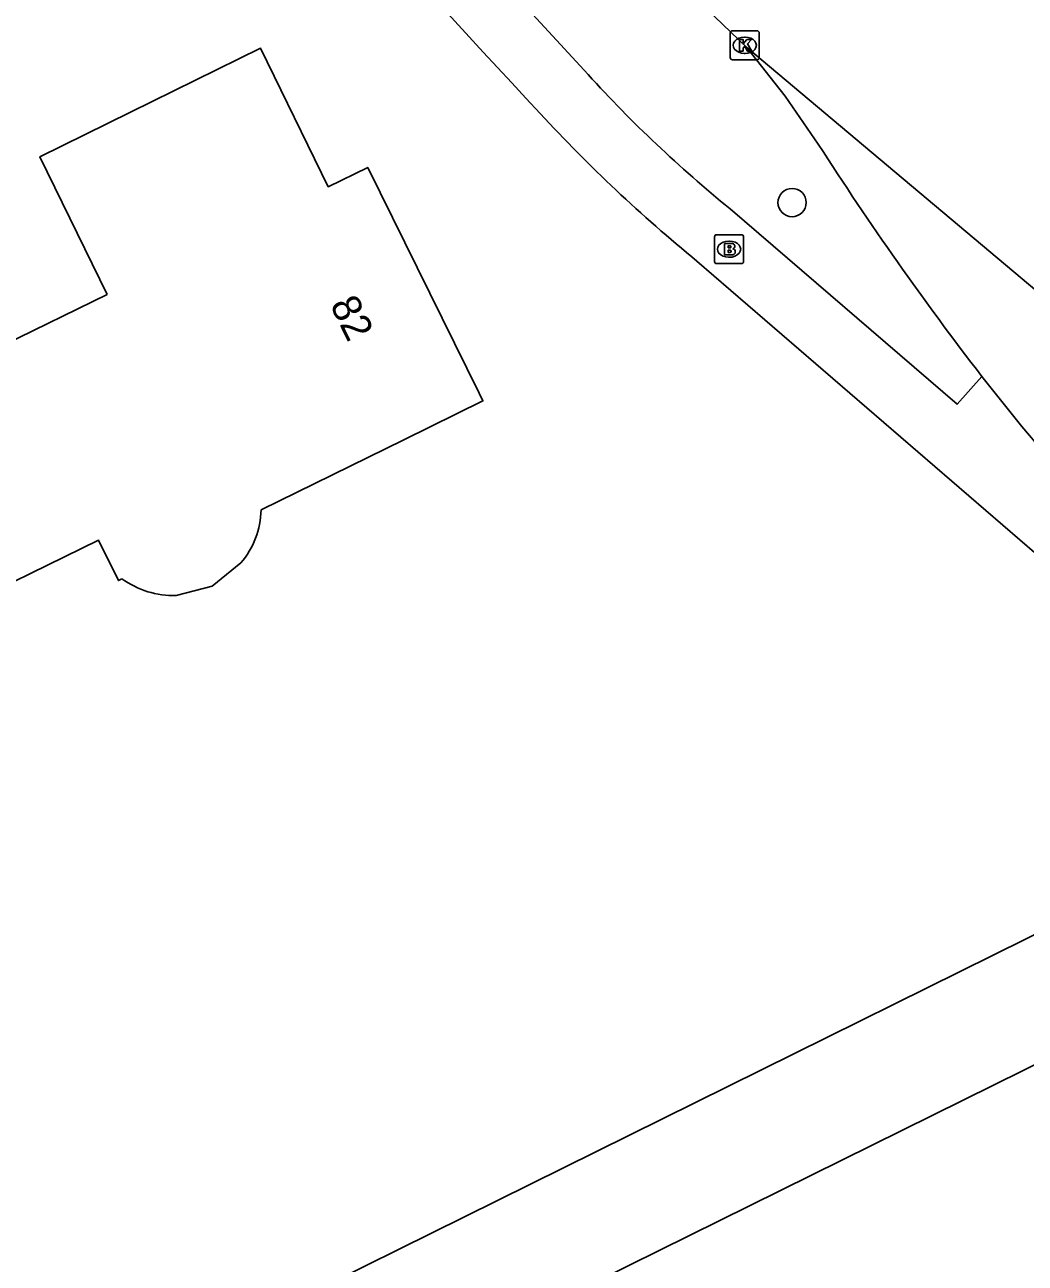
# Model space of a CAD drawing. Extents: x 157321 to 158827, y 386650 to 388532.
# Drawn here: x 158230.94 to 158265.5, y 386922.67 to 386965.44 of the extents above; entities that cross this region are included whole.
import ezdxf

# ---------------------------------------------------------------- set-up
doc = ezdxf.new("R2010")
doc.units = 0
for name, color, linetype in [('IMGEO_Boom', 7, 'Continuous'), ('IMGEO_Brandkraan', 7, 'Continuous'), ('IMGEO_Fietspad_gesloten', 7, 'Continuous'), ('IMGEO_Groenvoorziening', 7, 'Continuous'), ('IMGEO_Kolk', 7, 'Continuous'), ('IMGEO_Pand', 7, 'Continuous'), ('IMGEO_Pand_nummerreeks', 7, 'Continuous'), ('IMGEO_Rijbaan_lokaal_gesloten', 7, 'Continuous'), ('IMGEO_Voetpad_open', 7, 'Continuous')]:
    doc.layers.add(name, color=color, linetype=linetype)

msp = doc.modelspace()

# ---------------------------------------------------------------- linework, layer by layer
at = {"layer": 'IMGEO_Boom'}
msp.add_circle((158257.45, 386959.302), 0.489, dxfattribs=at)
at = {"layer": 'IMGEO_Brandkraan'}
for p, q in [((158254.772, 386957.267), (158254.772, 386958.119)), ((158254.847, 386958.193), (158255.699, 386958.193)), ((158255.773, 386958.119), (158255.773, 386957.267)), ((158255.26, 386957.973), (158255.285, 386957.973)), ((158255.283, 386957.413), (158255.258, 386957.413)), ((158255.699, 386957.193), (158254.847, 386957.193))]:
    msp.add_line(p, q, dxfattribs=at)
for points in [[(158254.772, 386957.267), (158254.772, 386958.119)], [(158254.847, 386958.193), (158255.699, 386958.193)], [(158255.773, 386958.119), (158255.773, 386957.267)], [(158255.12, 386957.893), (158255.12, 386957.493), (158255.333, 386957.493)], [(158255.351, 386957.893), (158255.12, 386957.893)], [(158255.299, 386957.812), (158255.245, 386957.812), (158255.245, 386957.736)], [(158255.245, 386957.736), (158255.298, 386957.736)], [(158255.307, 386957.66), (158255.245, 386957.66), (158255.245, 386957.579)], [(158255.245, 386957.579), (158255.307, 386957.579)], [(158255.699, 386957.193), (158254.847, 386957.193)]]:
    msp.add_lwpolyline(points, dxfattribs=at)
for centre, radius, start, end in [((158254.849, 386958.117), 0.0765, 91.552, 178.448), ((158254.849, 386958.117), 0.0765, 91.552, 178.448), ((158255.697, 386958.117), 0.0765, 1.552, 88.448), ((158255.697, 386958.117), 0.0765, 1.552, 88.448), ((158255.3, 386957.774), 0.0379, 267.8285, 90.9355), ((158255.308, 386957.619), 0.0404, 269.8759, 90.5077), ((158255.355, 386957.748), 0.145, 59.4692, 91.5367), ((158255.38, 386957.795), 0.0922, 285.5137, 58.1501), ((158255.385, 386957.603), 0.105, 301.3115, 78.989), ((158254.849, 386957.269), 0.0765, 181.552, 268.448), ((158254.849, 386957.269), 0.0765, 181.552, 268.448), ((158255.339, 386957.744), 0.251, 268.6676, 293.5347), ((158255.697, 386957.269), 0.0765, 271.552, 358.448), ((158255.697, 386957.269), 0.0765, 271.552, 358.448)]:
    msp.add_arc(centre, radius, start, end, dxfattribs=at)
for centre, major_axis, ratio, start_param, end_param in [((158255.259, 386957.693), (-0.387, 0.002), 0.722429, 4.712389, 7.853982), ((158255.284, 386957.693), (-0.39, 0.002), 0.717154, 1.570796, 4.712389)]:
    msp.add_ellipse(centre, major_axis=major_axis, ratio=ratio, start_param=start_param, end_param=end_param, dxfattribs=at)
at = {"layer": 'IMGEO_Fietspad_gesloten'}
for points in [[(158255.871, 386964.67), (158257.208, 386962.982), (158258.354, 386961.323)], [(158264.003, 386953.301), (158265.383, 386951.568), (158266.838, 386949.86), (158269.015, 386947.474)]]:
    msp.add_lwpolyline(points, dxfattribs=at)
msp.add_arc((158355.326, 387023.61), 115.253, 212.71326, 217.59228, dxfattribs=at)
at = {"layer": 'IMGEO_Groenvoorziening'}
for points in [[(158143.449, 386873.515), (158167.832, 386885.54), (158167.852, 386885.55), (158190.13, 386896.57), (158190.213, 386896.611), (158274.656, 386938.392), (158275.715, 386938.916)], [(158149.876, 386872.225), (158169.601, 386881.953), (158176.662, 386887.485), (158183.352, 386890.976), (158188.821, 386892.547), (158191.985, 386893.025), (158279.098, 386936.083)]]:
    msp.add_lwpolyline(points, dxfattribs=at)
at = {"layer": 'IMGEO_Kolk'}
for p, q in [((158255.314, 386964.309), (158255.314, 386965.161)), ((158255.389, 386965.235), (158256.241, 386965.235)), ((158255.802, 386965.015), (158255.827, 386965.015)), ((158256.315, 386965.161), (158256.315, 386964.309)), ((158256.241, 386964.235), (158255.389, 386964.235)), ((158255.825, 386964.455), (158255.8, 386964.455))]:
    msp.add_line(p, q, dxfattribs=at)
for points in [[(158255.314, 386964.309), (158255.314, 386965.161)], [(158255.389, 386965.235), (158256.241, 386965.235)], [(158255.635, 386964.935), (158255.758, 386964.935), (158255.758, 386964.784), (158255.888, 386964.935), (158256.052, 386964.935), (158255.906, 386964.784), (158256.059, 386964.535), (158255.907, 386964.535), (158255.822, 386964.699), (158255.758, 386964.632), (158255.758, 386964.535), (158255.635, 386964.535), (158255.635, 386964.935)], [(158256.315, 386965.161), (158256.315, 386964.309)], [(158256.241, 386964.235), (158255.389, 386964.235)]]:
    msp.add_lwpolyline(points, dxfattribs=at)
for centre, start, end in [((158255.391, 386965.159), 91.552, 178.448), ((158255.391, 386965.159), 91.552, 178.448), ((158256.239, 386965.159), 1.552, 88.448), ((158256.239, 386965.159), 1.552, 88.448), ((158255.391, 386964.311), 181.552, 268.448), ((158255.391, 386964.311), 181.552, 268.448), ((158256.239, 386964.311), 271.552, 358.448), ((158256.239, 386964.311), 271.552, 358.448)]:
    msp.add_arc(centre, 0.0765, start, end, dxfattribs=at)
for centre, major_axis, ratio, start_param, end_param in [((158255.801, 386964.735), (-0.387, 0.002), 0.722429, 4.712389, 7.853982), ((158255.826, 386964.735), (-0.39, 0.002), 0.717154, 1.570796, 4.712389)]:
    msp.add_ellipse(centre, major_axis=major_axis, ratio=ratio, start_param=start_param, end_param=end_param, dxfattribs=at)
at = {"layer": 'IMGEO_Pand'}
for points in [[(158233.788, 386956.122), (158231.466, 386960.886), (158234.598, 386962.427), (158239.084, 386964.635), (158241.427, 386959.847), (158242.791, 386960.515), (158246.637, 386952.726), (158246.772, 386952.452), (158244.034, 386951.107), (158239.106, 386948.687)], [(158234.301, 386946.309), (158234.176, 386946.25), (158233.489, 386947.647), (158230.552, 386946.204), (158229.04, 386949.261), (158225.374, 386947.448), (158222.162, 386953.943), (158228.802, 386957.227), (158230.211, 386954.378), (158233.788, 386956.122)], [(158238.411, 386946.857), (158237.413, 386946.054), (158236.175, 386945.734)]]:
    msp.add_lwpolyline(points, dxfattribs=at)
for centre, radius, start, end in [((158236.144, 386948.765), 2.963, 319.9164, 358.4919), ((158236.07, 386948.732), 2.999, 233.87, 272.0148)]:
    msp.add_arc(centre, radius, start, end, dxfattribs=at)
at = {"layer": 'IMGEO_Rijbaan_lokaal_gesloten'}
for points in [[(158249.932, 386969.698), (158254.433, 386965.868), (158254.516, 386965.975), (158255.871, 386964.67)], [(158266.984, 386955.328), (158255.871, 386964.67)]]:
    msp.add_lwpolyline(points, dxfattribs=at)
at = {"layer": 'IMGEO_Voetpad_open'}
for points in [[(158250.402, 386963.724), (158247.248, 386967.158)], [(158264.003, 386953.301), (158263.147, 386952.34), (158255.306, 386959.087)], [(158275.715, 386938.916), (158266.49, 386946.642), (158254.162, 386957.279)]]:
    msp.add_lwpolyline(points, dxfattribs=at)
for centre, radius, start, end in [((158545.042, 387239.125), 405.437, 219.77323, 223.04682), ((158284.146, 386994.499), 45.67, 222.3655, 230.8404), ((158288.595, 386999.269), 54.303, 222.7978, 230.6472)]:
    msp.add_arc(centre, radius, start, end, dxfattribs=at)

# ---------------------------------------------------------------- texts
at = {"layer": 'IMGEO_Pand_nummerreeks'}
msp.add_text('82', height=1, rotation=296.2773, dxfattribs=at).set_placement((158241.473, 386955.776))

doc.saveas('drawing.dxf')
